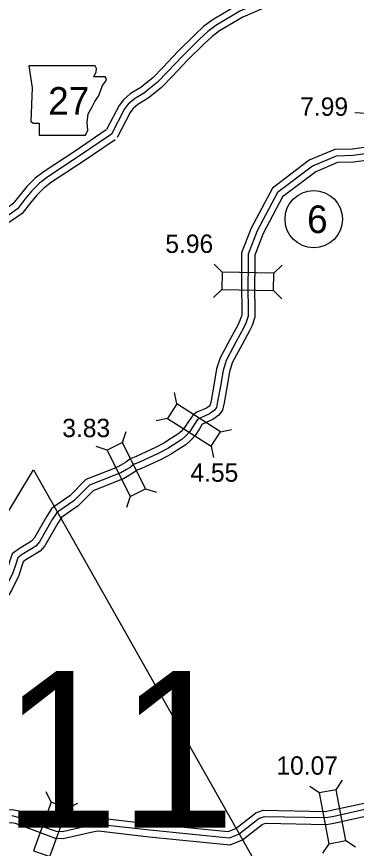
# Model space of a CAD drawing. Extents: x 31699 to 244310, y -8841 to 11474.
# Drawn here: x 95696 to 96215, y 2021 to 3295 of the extents above; entities that cross this region are included whole.
import ezdxf

# ---------------------------------------------------------------- set-up
doc = ezdxf.new("R2010")
doc.units = 0
for name, color, linetype in [('B_Logo', 7, 'Continuous'), ('G-ANNO-TEXT', 7, 'Continuous'), ('Level 48', 7, 'Continuous'), ('Level 55', 7, 'Continuous'), ('R_Border Notes', 7, 'Continuous'), ('R_XS_EARTHWORK_STAGE1', 7, 'Continuous'), ('R_XS_EARTHWORK_STAGE2', 7, 'Continuous'), ('S_WALL', 7, 'Continuous')]:
    doc.layers.add(name, color=color, linetype=linetype)

msp = doc.modelspace()

# ---------------------------------------------------------------- linework, layer by layer
at = {"layer": 'B_Logo'}
for points in [[(96204.5, 3372.4), (96173.4, 3365.6), (96158.2, 3360.5), (96127.9, 3349.3), (96113.1, 3342.1), (96093.3, 3329.5), (96082.9, 3323), (96037, 3303.1), (96000.1, 3281.3), (95988.2, 3272.2), (95975.5, 3260.4), (95949.3, 3234.5), (95926.9, 3210.8), (95910.6, 3194), (95897.9, 3183.6), (95891, 3178.4), (95878.4, 3170.4), (95875.2, 3168.5), (95866.1, 3160.7), (95860.8, 3153.5), (95840.6, 3114.7)], [(95840.6, 3114.7), (95790.4, 3080.5), (95743.2, 3049.5), (95730.6, 3039.9), (95718.8, 3028.1), (95708.7, 3015.8), (95696.9, 3000.7), (95683.9, 2991.5), (95666.7, 2980.9), (95653.3, 2976.1), (95634.1, 2971.3), (95624.7, 2968.7), (95609.6, 2960.3), (95596.8, 2952.3), (95566.3, 2941.2), (95518.4, 2925.4), (95474.3, 2907), (95462.7, 2901.4)], [(96228.6, 3084.6), (96210.5, 3082), (96184.4, 3081.4), (96148.1, 3066.1), (96094.6, 3025.5), (96063.6, 2966.9), (96049.8, 2931.2), (96049.8, 2904.9), (96049.5, 2889.5), (96049.9, 2836.3), (96046.4, 2825.6), (96042.7, 2817.9), (96031.6, 2797.4), (96016.1, 2768.4), (96011.4, 2752.9), (96007.3, 2728.8), (96003.1, 2705.2), (96001.2, 2696), (95997.9, 2691.7), (95990.8, 2686.7), (95976.1, 2680.1), (95972.5, 2677.8), (95966.8, 2669.3), (95960.5, 2659.5), (95954.5, 2652.6), (95948.4, 2647.3), (95934, 2638.1), (95927, 2633.5), (95912.2, 2625.8), (95882.4, 2612)], [(95882.4, 2612), (95875.1, 2609.2), (95870, 2605.6), (95869, 2604.2), (95863.4, 2601.3), (95854.7, 2596.2), (95845.7, 2592.7)], [(95845.7, 2592.7), (95806.8, 2577.3), (95783.2, 2553.4), (95760, 2537.4), (95756.5, 2534.4), (95750, 2524.6), (95730.4, 2490.4), (95724.9, 2484), (95703.8, 2471), (95697.1, 2466.1), (95694.1, 2456.5), (95689.8, 2442.8), (95679, 2421.1), (95666.5, 2401.7), (95657.7, 2388.5)], [(96228.4, 2080.3), (96178.9, 2069.5), (96168.9, 2067.5), (96074.5, 2069.5), (96066.5, 2066.5), (96036.1, 2042.6), (96020.7, 2036.6), (95899.3, 2048.7), (95820.9, 2057.6), (95812.3, 2056.8), (95765.7, 2046.3), (95756.3, 2046.7), (95747.2, 2050), (95696.2, 2069), (95687.9, 2070.7)]]:
    msp.add_lwpolyline(points, dxfattribs=at)
at = {"layer": 'G-ANNO-TEXT'}
msp.add_lwpolyline([(95714.2, 3219.5), (95719.2, 3185.6), (95717, 3134.3), (95721.5, 3131.5), (95729.9, 3131.5), (95729.9, 3113.4), (95801, 3113.4), (95804.4, 3120.8), (95803.3, 3132.6), (95805, 3146.1), (95811.2, 3156.9), (95815.1, 3164.8), (95820.7, 3173.2), (95824.1, 3182.2), (95826.9, 3189.6), (95832, 3195.8), (95833.1, 3199.7), (95830.9, 3202.5), (95813.4, 3202.5), (95817.4, 3210.4), (95817.9, 3215.5), (95815.6, 3219.4)], close=True, dxfattribs=at)
at = {"layer": 'Level 48'}
msp.add_lwpolyline([(95334.1, 1958.7), (95721.3, 2601), (96084.1, 1958.7)], close=True, dxfattribs=at)
at = {"layer": 'Level 55'}
for points in [[(95842, 2602), (95801.2, 2585.8), (95776.7, 2561.1), (95753.8, 2545.3), (95749, 2541.1), (95741.5, 2529.9), (95722.2, 2496.2), (95718.3, 2491.7), (95698.3, 2479.3), (95688.6, 2472.3), (95684.5, 2459.6), (95680.5, 2446.5), (95670.3, 2426), (95658.1, 2407.2), (95649.4, 2394)], [(95849.4, 2583.4), (95812.5, 2568.7), (95789.6, 2545.7), (95766.1, 2529.5), (95764.1, 2527.7), (95758.5, 2519.3), (95738.6, 2484.5), (95731.4, 2476.3), (95709.4, 2462.7), (95705.7, 2460), (95703.6, 2453.5), (95699.1, 2439), (95687.7, 2416.1), (95674.8, 2396.2), (95666.1, 2382.9)]]:
    msp.add_lwpolyline(points, dxfattribs=at)
at = {"layer": 'R_Border Notes'}
msp.add_circle((96150.2, 2984.7), 44, dxfattribs=at)
at = {"layer": 'R_XS_EARTHWORK_STAGE1'}
for p, q in [((96230.6, 3146.5), (96213.1, 3147.7)), ((96010.1, 2903.4), (95997.9, 2916)), ((96089.3, 2902), (96102, 2914.2)), ((96009.7, 2877), (95997, 2864.8)), ((96088.8, 2875.6), (96101.1, 2862.9)), ((95940.6, 2701.8), (95936.9, 2719)), ((95926.4, 2679.6), (95909.2, 2675.9)), ((96007.3, 2659), (96024.5, 2662.7)), ((95857.4, 2642.6), (95862.9, 2659.3)), ((95833.8, 2630.8), (95817.1, 2636.3)), ((95993, 2636.8), (95996.7, 2619.6)), ((95892.9, 2571.9), (95909.6, 2566.3)), ((95869.4, 2560), (95863.8, 2543.3)), ((96158.6, 2105.9), (96144, 2115.8)), ((96184.5, 2110.8), (96194.4, 2125.4)), ((95748.2, 2091.7), (95740.8, 2107.7)), ((95773.1, 2082.8), (95789, 2090.2)), ((96173.4, 2028.1), (96163.5, 2013.5)), ((96199.3, 2033), (96213.9, 2023.1))]:
    msp.add_line(p, q, dxfattribs=at)
for points in [[(96089.3, 2902), (96010.1, 2903.4), (96009.7, 2877), (96088.8, 2875.6)], [(95926.4, 2679.6), (95993, 2636.8), (96007.3, 2659), (95940.6, 2701.8)], [(95892.9, 2571.9), (95857.4, 2642.6), (95833.8, 2630.8), (95869.4, 2560)], [(96158.6, 2105.9), (96173.4, 2028.1), (96199.3, 2033), (96184.5, 2110.8)], [(95746.1, 2008.3), (95773.1, 2082.8), (95748.2, 2091.7), (95721.3, 2017.3)]]:
    msp.add_lwpolyline(points, close=True, dxfattribs=at)
at = {"layer": 'R_XS_EARTHWORK_STAGE2'}
for points in [[(96202.3, 3382.1), (96170.8, 3375.2), (96154.9, 3369.9), (96124, 3358.5), (96108.2, 3350.9), (96088, 3337.9), (96078.2, 3331.9), (96032.5, 3312.1), (95994.5, 3289.6), (95981.7, 3279.8), (95968.5, 3267.6), (95942.2, 3241.5), (95919.7, 3217.7), (95903.8, 3201.4), (95891.7, 3191.5), (95885.3, 3186.6), (95873.2, 3179), (95869.3, 3176.7), (95858.8, 3167.5), (95852.3, 3158.8), (95833, 3121.8)], [(96206.6, 3362.6), (96176.1, 3355.9), (96161.6, 3351.1), (96131.8, 3340.1), (96118, 3333.4), (96098.7, 3321), (96087.5, 3314.1), (96041.6, 3294.2), (96005.8, 3273), (95994.6, 3264.5), (95982.4, 3253.1), (95956.5, 3227.5), (95934.1, 3203.8), (95917.4, 3186.6), (95904.1, 3175.8), (95896.7, 3170.1), (95883.6, 3161.9), (95881.1, 3160.4), (95873.5, 3153.8), (95869.3, 3148.2), (95849.5, 3110)], [(95832.7, 3121.4), (95784.9, 3088.8), (95737.4, 3057.6), (95724, 3047.4), (95711.3, 3034.8), (95700.9, 3022), (95689.9, 3008), (95678.4, 2999.8), (95662.4, 2990), (95650.4, 2985.7), (95631.5, 2981), (95620.8, 2978), (95604.5, 2968.9), (95592.3, 2961.3), (95563, 2950.7), (95514.9, 2934.7), (95470.2, 2916.1), (95458.3, 2910.4)], [(95846.2, 3106.4), (95796, 3072.1), (95749, 3041.3), (95737.2, 3032.3), (95726.2, 3021.4), (95716.5, 3009.5), (95703.8, 2993.3), (95689.4, 2983.1), (95671.1, 2971.9), (95656.3, 2966.5), (95636.7, 2961.7), (95628.5, 2959.3), (95614.7, 2951.7), (95601.2, 2943.2), (95569.6, 2931.8), (95521.9, 2916), (95478.4, 2897.9), (95467, 2892.4)], [(96227.1, 3094.5), (96209.7, 3091.9), (96182.2, 3091.3), (96143.1, 3074.8), (96086.8, 3032.1), (96054.5, 2971.1), (96039.8, 2933.1), (96039.8, 2905), (96039.5, 2889.5), (96039.9, 2837.9), (96037.1, 2829.3), (96033.8, 2822.4), (96022.8, 2802.1), (96006.8, 2772.3), (96001.6, 2755.2), (95997.4, 2730.5), (95993.2, 2707.1), (95991.8, 2700.2), (95990.9, 2698.9), (95985.8, 2695.4), (95971.4, 2688.9), (95965.4, 2685.2), (95958.4, 2674.8), (95952.5, 2665.5), (95947.4, 2659.7), (95942.4, 2655.3), (95928.6, 2646.5), (95921.9, 2642.2), (95907.8, 2634.8), (95878.2, 2621)], [(96230.1, 3074.7), (96211.4, 3072), (96186.5, 3071.4), (96153.2, 3057.4), (96102.4, 3018.8), (96072.7, 2962.7), (96059.8, 2929.4), (96059.8, 2904.8), (96059.5, 2889.4), (96059.9, 2834.8), (96055.7, 2821.9), (96051.7, 2813.4), (96040.4, 2792.6), (96025.4, 2764.6), (96021.1, 2750.6), (96017.1, 2727.1), (96012.9, 2703.3), (96010.5, 2691.9), (96005, 2684.4), (95995.8, 2677.9), (95980.8, 2671.2), (95979.6, 2670.5), (95975.2, 2663.8), (95968.5, 2653.5), (95961.6, 2645.6), (95954.4, 2639.2), (95939.4, 2629.7), (95932, 2624.9), (95916.6, 2616.8), (95886.6, 2602.9)], [(95878.9, 2621.3), (95870.4, 2618.1), (95862.7, 2612.7), (95862.2, 2611.9), (95858.6, 2610.1), (95850.3, 2605.3), (95842, 2602)], [(95886, 2602.6), (95879.8, 2600.3), (95870.4, 2593.6), (95868.1, 2592.5), (95859.1, 2587.2), (95849.4, 2583.4)], [(95477.1, 2081.1), (95562, 2078.9), (95579.8, 2078.8), (95688.8, 2080.7), (95698.9, 2078.7), (95750.6, 2059.4), (95758.3, 2056.6), (95764.8, 2056.4), (95810.8, 2066.7), (95821, 2067.7), (95900.4, 2058.6), (96019.3, 2046.8), (96031, 2051.4), (96061.5, 2075.3), (96072.8, 2079.5), (96168, 2077.5), (96176.9, 2079.3), (96227.3, 2090.3), (96275.7, 2090)], [(95476.6, 2061.1), (95561.7, 2058.9), (95580, 2058.8), (95687, 2060.7), (95693.4, 2059.4), (95743.7, 2040.6), (95754.4, 2036.8), (95766.7, 2036.3), (95813.9, 2046.9), (95820.8, 2047.6), (95898.2, 2038.7), (96022.1, 2026.4), (96041.1, 2033.8), (96071.4, 2057.6), (96076.2, 2059.4), (96169.7, 2057.5), (96181, 2059.7), (96229.4, 2070.3), (96278, 2069.9)]]:
    msp.add_lwpolyline(points, dxfattribs=at)

# ---------------------------------------------------------------- texts
at = {"layer": 'G-ANNO-TEXT'}
msp.add_text('27', height=42.24, dxfattribs=at).set_placement((95743.8, 3144.7))
at = {"layer": 'Level 48'}
msp.add_text('11', height=240, dxfattribs=at).set_placement((95673.4, 2052.8))
at = {"layer": 'R_Border Notes'}
msp.add_text('6', height=42.2, dxfattribs=at).set_placement((96140, 2963.5))
at = {"layer": 'S_WALL'}
for s, p in [('7.99', (96129.4, 3143)), ('5.96', (95923, 2933)), ('3.83', (95765.3, 2650.8)), ('4.55', (95961.4, 2582.5)), ('10.07', (96093, 2133.8))]:
    msp.add_text(s, height=28.16, dxfattribs=at).set_placement(p)

doc.saveas('drawing.dxf')
